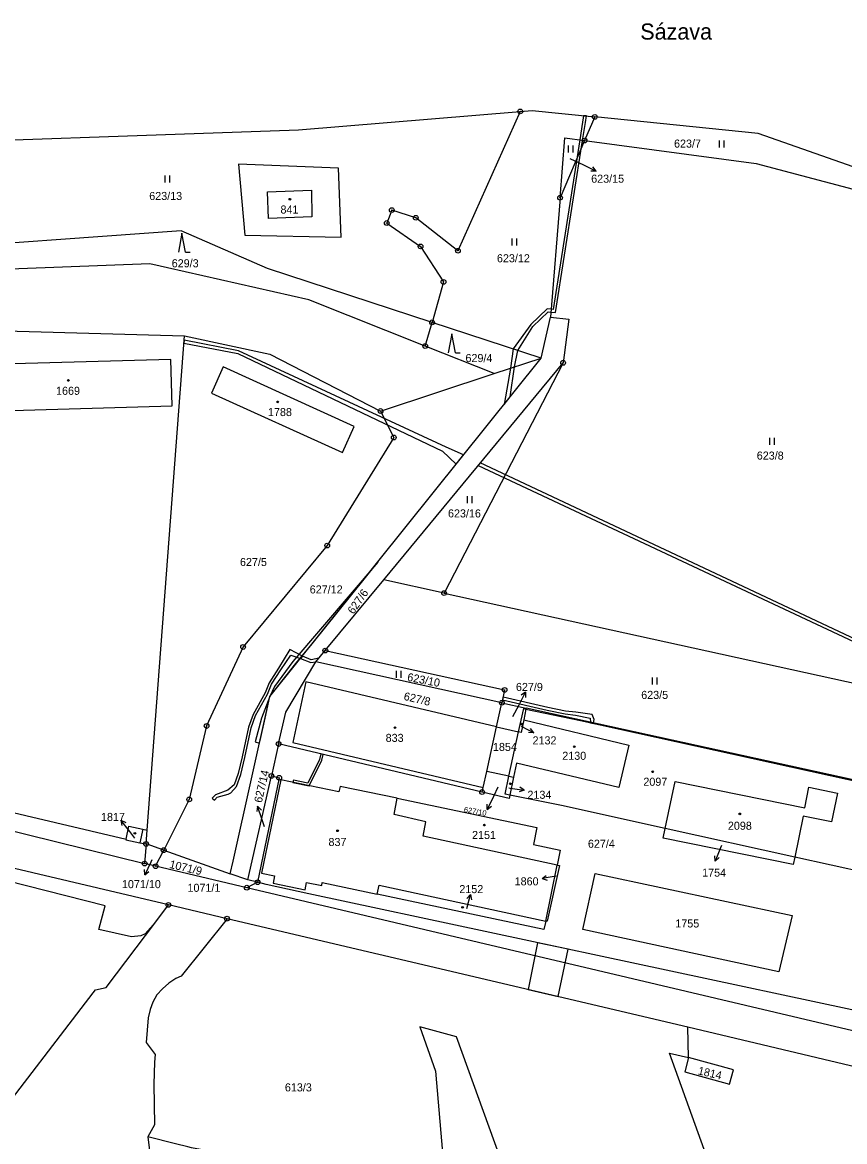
# Model space of a CAD drawing. Extents: x -680203 to -673936, y -1102717 to -1093650.
# Drawn here: x -678140.7 to -677967, y -1098628.2 to -1098391.9 of the extents above; entities that cross this region are included whole.
import ezdxf

# ---------------------------------------------------------------- set-up
doc = ezdxf.new("R2010")
doc.units = 0
for name, color, linetype in [('SOxx02xx_Koleje_param další_Popis10', 7, 'Continuous'), ('SOxx02xx_Staničení_Popis10', 7, 'Continuous'), ('SOxxxxxx_Koleje_hlavní_body_Popis10', 7, 'Continuous'), ('SOxxxxxx_Koleje_LN_parametry_Popis10', 7, 'Continuous'), ('SOxxxxxx_Koleje_param další_Popis10', 7, 'Continuous'), ('SOxxxxxx_Osa_bod_P', 7, 'Continuous'), ('SOxxxxxx_Staničení_Popis10', 7, 'Continuous'), ('x_prac', 7, 'Continuous')]:
    doc.layers.add(name, color=color, linetype=linetype)

msp = doc.modelspace()

# ---------------------------------------------------------------- linework, layer by layer
at = {"layer": 'SOxx02xx_Koleje_param další_Popis10'}
for centre, radius in [((-678035.51, -1098410.66), 0.5), ((-678035.51, -1098410.66), 0.0303), ((-678019.76, -1098411.81), 0.5), ((-678019.76, -1098411.81), 0.0303), ((-678021.91, -1098416.82), 0.5), ((-678021.91, -1098416.82), 0.0303), ((-678027.1, -1098428.87), 0.5), ((-678027.1, -1098428.87), 0.0303), ((-678062.64, -1098431.48), 0.5), ((-678062.64, -1098431.48), 0.0303), ((-678063.72, -1098434.22), 0.5), ((-678063.72, -1098434.22), 0.0303), ((-678057.58, -1098433.12), 0.5), ((-678057.58, -1098433.12), 0.0303), ((-678056.57, -1098439.16), 0.5), ((-678056.57, -1098439.16), 0.0303), ((-678048.67, -1098440.07), 0.5), ((-678048.67, -1098440.07), 0.0303), ((-678051.72, -1098446.65), 0.5), ((-678051.72, -1098446.65), 0.0303), ((-678054.12, -1098455.19), 0.5), ((-678054.12, -1098455.19), 0.0303), ((-678055.58, -1098460.2), 0.5), ((-678055.58, -1098460.2), 0.0303), ((-678026.45, -1098463.74), 0.5), ((-678026.45, -1098463.74), 0.0303), ((-678065.02, -1098473.91), 0.5), ((-678065.02, -1098473.91), 0.0303), ((-678062.22, -1098479.5), 0.5), ((-678062.22, -1098479.5), 0.0303), ((-678076.29, -1098502.32), 0.5), ((-678076.29, -1098502.32), 0.0303), ((-678051.6, -1098512.36), 0.5), ((-678051.6, -1098512.36), 0.0303), ((-678094.05, -1098523.73), 0.5), ((-678094.05, -1098523.73), 0.0303), ((-678076.69, -1098524.48), 0.5), ((-678076.69, -1098524.48), 0.0303), ((-678038.8, -1098532.8), 0.5), ((-678038.8, -1098532.8), 0.0303), ((-678039.39, -1098535.51), 0.5), ((-678039.39, -1098535.51), 0.0303), ((-678101.77, -1098540.41), 0.5), ((-678101.77, -1098540.41), 0.0303), ((-678086.55, -1098544.21), 0.5), ((-678086.55, -1098544.21), 0.0303), ((-678088.07, -1098550.96), 0.5), ((-678088.07, -1098550.96), 0.0303), ((-678086.44, -1098551.35), 0.5), ((-678086.44, -1098551.35), 0.0303), ((-678043.57, -1098554.35), 0.5), ((-678043.57, -1098554.35), 0.0303), ((-678105.44, -1098555.92), 0.5), ((-678105.44, -1098555.92), 0.0303), ((-678114.55, -1098565.32), 0.5), ((-678114.55, -1098565.32), 0.0303), ((-678110.84, -1098566.63), 0.5), ((-678110.84, -1098566.63), 0.0303), ((-678114.86, -1098569.46), 0.5), ((-678114.86, -1098569.46), 0.0303), ((-678112.54, -1098570.01), 0.5), ((-678112.54, -1098570.01), 0.0303), ((-678093.27, -1098574.55), 0.5), ((-678090.99, -1098573.41), 0.5), ((-678090.99, -1098573.41), 0.0303), ((-678093.27, -1098574.55), 0.0303), ((-678109.84, -1098578.18), 0.5), ((-678109.84, -1098578.18), 0.0303), ((-678097.46, -1098581.09), 0.5), ((-678097.46, -1098581.09), 0.0303)]:
    msp.add_circle(centre, radius, dxfattribs=at)
at = {"layer": 'SOxx02xx_Staničení_Popis10'}
for p, q in [((-678025, -1098420.58), (-678022.17, -1098421.95)), ((-678022.17, -1098421.95), (-678019.47, -1098423.27)), ((-678019.47, -1098423.27), (-678020.15, -1098422.38)), ((-678019.47, -1098423.27), (-678020.59, -1098423.28)), ((-678035.74, -1098535.93), (-678034.38, -1098533.26)), ((-678034.38, -1098533.26), (-678035.28, -1098533.92)), ((-678034.38, -1098533.26), (-678034.39, -1098534.38)), ((-678037.04, -1098538.44), (-678035.74, -1098535.93)), ((-678035.31, -1098540.42), (-678032.66, -1098541.83)), ((-678032.66, -1098541.83), (-678033.31, -1098540.92)), ((-678032.66, -1098541.83), (-678033.78, -1098541.8)), ((-678041.17, -1098555.32), (-678042.49, -1098558.02)), ((-678040.23, -1098553.36), (-678041.17, -1098555.32)), ((-678037.89, -1098553.48), (-678037.64, -1098553.52)), ((-678037.64, -1098553.52), (-678034.68, -1098553.99)), ((-678034.68, -1098553.99), (-678035.74, -1098554.33)), ((-678034.68, -1098553.99), (-678035.59, -1098553.34)), ((-678090.99, -1098557.36), (-678091.15, -1098558.46)), ((-678090.06, -1098560.21), (-678090.99, -1098557.36)), ((-678090.99, -1098557.36), (-678090.2, -1098558.15)), ((-678042.49, -1098558.02), (-678042.5, -1098556.9)), ((-678042.49, -1098558.02), (-678041.6, -1098557.34)), ((-678118.02, -1098562.69), (-678119.87, -1098560.32)), ((-678119.87, -1098560.32), (-678118.86, -1098560.81)), ((-678119.87, -1098560.32), (-678119.65, -1098561.42)), ((-678089.56, -1098561.71), (-678090.06, -1098560.21)), ((-678116.96, -1098564.07), (-678118.02, -1098562.69)), ((-677993.23, -1098566.16), (-677994.31, -1098568.96)), ((-677993.02, -1098565.62), (-677993.23, -1098566.16)), ((-678113.53, -1098569.14), (-678114.85, -1098571.84)), ((-678113.32, -1098568.7), (-678113.53, -1098569.14)), ((-677994.31, -1098568.96), (-677994.41, -1098567.85)), ((-677994.31, -1098568.96), (-677993.48, -1098568.21)), ((-678114.85, -1098571.84), (-678114.86, -1098570.72)), ((-678114.85, -1098571.84), (-678113.96, -1098571.16)), ((-678030.91, -1098572.64), (-678030.01, -1098571.97)), ((-678027.95, -1098572.12), (-678030.91, -1098572.64)), ((-678030.91, -1098572.64), (-678029.83, -1098572.96)), ((-678046.77, -1098578.91), (-678046.04, -1098576)), ((-678046.04, -1098576), (-678046.77, -1098576.85)), ((-678046.04, -1098576), (-678045.8, -1098577.09))]:
    msp.add_line(p, q, dxfattribs=at)
at = {"layer": 'SOxxxxxx_Koleje_hlavní_body_Popis10'}
for p, q in [((-678025.33, -1098419.33), (-678025.33, -1098417.83)), ((-678024.33, -1098419.33), (-678024.33, -1098417.83)), ((-677993.39, -1098418.27), (-677993.39, -1098416.77)), ((-677992.39, -1098418.27), (-677992.39, -1098416.77)), ((-678110.54, -1098425.69), (-678110.54, -1098424.19)), ((-678109.54, -1098425.69), (-678109.54, -1098424.19)), ((-678106.97, -1098436.36), (-678107.72, -1098440.36)), ((-678106.22, -1098440.36), (-678106.97, -1098436.36)), ((-678037.21, -1098438.96), (-678037.21, -1098437.46)), ((-678036.21, -1098438.96), (-678036.21, -1098437.46)), ((-678106.22, -1098440.36), (-678105.22, -1098440.36)), ((-678049.96, -1098457.6), (-678050.71, -1098461.6)), ((-678049.21, -1098461.6), (-678049.96, -1098457.6)), ((-678049.21, -1098461.6), (-678048.21, -1098461.6)), ((-677982.76, -1098481.04), (-677982.76, -1098479.54)), ((-677981.76, -1098481.04), (-677981.76, -1098479.54)), ((-678046.65, -1098493.39), (-678046.65, -1098491.89)), ((-678045.65, -1098493.39), (-678045.65, -1098491.89)), ((-678061.68, -1098530.25), (-678061.68, -1098528.75)), ((-678060.68, -1098530.25), (-678060.68, -1098528.75)), ((-678007.57, -1098531.64), (-678007.57, -1098530.14)), ((-678006.57, -1098531.64), (-678006.57, -1098530.14))]:
    msp.add_line(p, q, dxfattribs=at)
at = {"layer": 'SOxxxxxx_Koleje_LN_parametry_Popis10'}
for points in [[(-678028.99, -1098452.41), (-678029.81, -1098452.33), (-678033.3, -1098455.68), (-678036.97, -1098460.79), (-678037.54, -1098464.84), (-678038.92, -1098472.52), (-678037.64, -1098470.93), (-678036.69, -1098464.56), (-678036.01, -1098461.1), (-678032.84, -1098456.06), (-678029.59, -1098452.95), (-678029.04, -1098453.01), (-678028.03, -1098453.11), (-678022.33, -1098416.77), (-678021.74, -1098413.02), (-678021.52, -1098411.62), (-678022.13, -1098411.56), (-678022.34, -1098412.92), (-678022.93, -1098416.69), (-678028.53, -1098452.45)], [(-678095.2, -1098461.79), (-678051.92, -1098482.42), (-678049.03, -1098485.14), (-678047.47, -1098483.19), (-678051.15, -1098481.53), (-678095.02, -1098461.21), (-678106.54, -1098458.97), (-678106.59, -1098459.59)], [(-678043.94, -1098484.88), (-678044.39, -1098485.43), (-677940.01, -1098534.34), (-677929.85, -1098539.39), (-677930.26, -1098540.25), (-677918.73, -1098554.74), (-677918.31, -1098553.71), (-677929.45, -1098538.91), (-677939.75, -1098533.8)], [(-678079.44, -1098523.06), (-678065.62, -1098505.82), (-678083.53, -1098526.81), (-678087.42, -1098532.05), (-678088.38, -1098534.21), (-678082.95, -1098527.2)], [(-678081.53, -1098525.67), (-678084.18, -1098524.29), (-678086.58, -1098528.23), (-678088.58, -1098531.3), (-678089.43, -1098533.43), (-678091.96, -1098537.96), (-678092.95, -1098540.64), (-678094.28, -1098546.91), (-678095.13, -1098550.45), (-678095.98, -1098552.82), (-678097.3, -1098553.96), (-678099.89, -1098554.93), (-678100.56, -1098555.63), (-678100.12, -1098556.05), (-678099.55, -1098555.45), (-678097.21, -1098554.78), (-678096.67, -1098554.52), (-678095.47, -1098553.18), (-678094.55, -1098550.63), (-678093.7, -1098547.05), (-678092.37, -1098540.8), (-678091.42, -1098538.22), (-678088.89, -1098533.69), (-678088.04, -1098531.58), (-678086.08, -1098528.55), (-678083.98, -1098525.44), (-678081.92, -1098526.16)], [(-678081.53, -1098525.67), (-678081.92, -1098526.16), (-678079.76, -1098527.04), (-678078.68, -1098526.88), (-678078.03, -1098526.1), (-678079.7, -1098526.42)], [(-678089.39, -1098538.73), (-678088.38, -1098534.21), (-678090.16, -1098538.78), (-678091.49, -1098543.73), (-678090.58, -1098544.03), (-678090.45, -1098543.44)], [(-678039.26, -1098534.9), (-678029.82, -1098537.1), (-678026.05, -1098537.86), (-678023.83, -1098538.11), (-678020.77, -1098538.76), (-678020.63, -1098539.63), (-678020.06, -1098539.75), (-678019.89, -1098539.05), (-678020.33, -1098538.01), (-678023.75, -1098537.51), (-678025.95, -1098537.26), (-678029.7, -1098536.52), (-678039.13, -1098534.32)], [(-678020.63, -1098539.63), (-678020.66, -1098539.74), (-678020.1, -1098539.86), (-678020.06, -1098539.75)], [(-678077.64, -1098546.31), (-678077.9, -1098547.47), (-678080.37, -1098552.46), (-678083.42, -1098551.86), (-678083.52, -1098552.31), (-678080.09, -1098553.02), (-678077.42, -1098547.63), (-678077.15, -1098546.43)], [(-678025.41, -1098587.55), (-678031.86, -1098586.17), (-678033.86, -1098596.04), (-678027.53, -1098597.52)]]:
    msp.add_lwpolyline(points, close=True, dxfattribs=at)
at = {"layer": 'SOxxxxxx_Koleje_param další_Popis10'}
for centre in [(-678084.18, -1098429.19), (-678130.97, -1098467.46), (-678086.75, -1098471.98), (-678061.96, -1098540.75), (-678035.23, -1098540.01), (-678024.09, -1098544.78), (-678007.53, -1098550.08), (-678037.61, -1098552.61), (-677989.13, -1098558.96), (-678074.1, -1098562.54), (-678043.08, -1098561.34), (-678116.93, -1098563.09), (-678047.7, -1098578.68)]:
    msp.add_circle(centre, 0.175, dxfattribs=at)
at = {"layer": 'SOxxxxxx_Staničení_Popis10'}
for p, q in [((-678088.9, -1098427.66), (-678079.6, -1098427.3)), ((-678088.68, -1098433.29), (-678088.9, -1098427.66)), ((-678079.6, -1098427.3), (-678079.51, -1098432.93)), ((-678079.51, -1098432.93), (-678088.68, -1098433.29)), ((-678115.25, -1098562.2), (-678115.89, -1098565.11))]:
    msp.add_line(p, q, dxfattribs=at)
at = {"layer": 'x_prac'}
for p, q in [((-678019.76, -1098411.81), (-678021.91, -1098416.82)), ((-678021.91, -1098416.82), (-678027.1, -1098428.87)), ((-678027.1, -1098428.87), (-678029.13, -1098454.1)), ((-678055.58, -1098460.2), (-678054.12, -1098455.19)), ((-678031.06, -1098462.72), (-678054.12, -1098455.19)), ((-678031.06, -1098462.72), (-678029.13, -1098454.1)), ((-678114.33, -1098562.4), (-678106.47, -1098458.03)), ((-678040.99, -1098465.97), (-678055.58, -1098460.2)), ((-678040.99, -1098465.97), (-678031.06, -1098462.72)), ((-678064.35, -1098509.56), (-678026.45, -1098463.74)), ((-678026.45, -1098463.74), (-678051.6, -1098512.36)), ((-678065.02, -1098473.91), (-678040.99, -1098465.97)), ((-678076.69, -1098524.48), (-678064.35, -1098509.56)), ((-678051.6, -1098512.36), (-678064.35, -1098509.56)), ((-678078.68, -1098526.88), (-678076.69, -1098524.48)), ((-678039.39, -1098535.51), (-678078.68, -1098526.88)), ((-678277.02, -1098529.56), (-678114.86, -1098569.46)), ((-678109.84, -1098578.18), (-678300.06, -1098533.48)), ((-678040.51, -1098540.56), (-678039.39, -1098535.51)), ((-678039.39, -1098535.51), (-678034.27, -1098536.63)), ((-678034.31, -1098536.83), (-678034.75, -1098539.08)), ((-678034.27, -1098536.63), (-678034.31, -1098536.83)), ((-678042.56, -1098549.99), (-678040.51, -1098540.56)), ((-678040.51, -1098540.56), (-678035.85, -1098541.66)), ((-678037.89, -1098551.02), (-678035.85, -1098541.66)), ((-678086.55, -1098544.21), (-678088.07, -1098550.96)), ((-678043.57, -1098554.35), (-678086.55, -1098544.21)), ((-678043.34, -1098553.39), (-678042.56, -1098549.99)), ((-678037.89, -1098551.02), (-678042.56, -1098549.99)), ((-678093.03, -1098572.92), (-678088.07, -1098550.96)), ((-678037.89, -1098551.02), (-678036.9, -1098551.24)), ((-678036.9, -1098551.24), (-678037.7, -1098555)), ((-678043.57, -1098554.35), (-678043.34, -1098553.39)), ((-678114.55, -1098565.32), (-678114.33, -1098562.4)), ((-677977.53, -1098568.1), (-678004.9, -1098562.04)), ((-678114.55, -1098565.32), (-678114.86, -1098569.46)), ((-678110.84, -1098566.63), (-678114.55, -1098565.32)), ((-678112.54, -1098570.01), (-678110.84, -1098566.63)), ((-678110.84, -1098566.63), (-678096.77, -1098571.6)), ((-678112.54, -1098570.01), (-678114.86, -1098569.46)), ((-678093.27, -1098574.55), (-678112.54, -1098570.01)), ((-678093.03, -1098572.92), (-678096.77, -1098571.6)), ((-678030.12, -1098581.59), (-678027.68, -1098569.76)), ((-678090.99, -1098573.41), (-678093.27, -1098574.55)), ((-678090.99, -1098573.41), (-678093.03, -1098572.92)), ((-678112.53, -1098581.75), (-678109.84, -1098578.18)), ((-678097.46, -1098581.09), (-678109.84, -1098578.18)), ((-678000.09, -1098603.97), (-678097.46, -1098581.09)), ((-678114.17, -1098627.18), (-678113.43, -1098633.5))]:
    msp.add_line(p, q, dxfattribs=at)
for points in [[(-678306.32, -1098408.04), (-678253.09, -1098423.9), (-678236.27, -1098430.07), (-678206.99, -1098442.49), (-678179.76, -1098455.98), (-678106.47, -1098458.03)], [(-678210.77, -1098416.98), (-678178.69, -1098417.89), (-678082.38, -1098414.58), (-678035.51, -1098410.66)], [(-678035.51, -1098410.66), (-678048.67, -1098440.07), (-678057.58, -1098433.12), (-678062.64, -1098431.48), (-678063.72, -1098434.22), (-678056.57, -1098439.16), (-678051.72, -1098446.65), (-678054.12, -1098455.19)], [(-678035.51, -1098410.66), (-678033.02, -1098410.45), (-678019.76, -1098411.81)], [(-678055.58, -1098460.2), (-678080.19, -1098450.47), (-678113.78, -1098442.87), (-678159.97, -1098444.62), (-678177.58, -1098442.88), (-678199.03, -1098433.22), (-678221.91, -1098421.54), (-678233.4, -1098412.76)], [(-677584.48, -1098549.87), (-677605.52, -1098533.88), (-677647.21, -1098518.64), (-677686.84, -1098505.25), (-677761.44, -1098493.96), (-677801.65, -1098488.07), (-677924.79, -1098436.5), (-677985.27, -1098415.33), (-678019.76, -1098411.81)], [(-678054.12, -1098455.19), (-678088.87, -1098443.83), (-678107.12, -1098435.86), (-678165.91, -1098440.12), (-678210.77, -1098416.98)], [(-678027.1, -1098428.87), (-678026.08, -1098416.27), (-678021.91, -1098416.82)], [(-678021.91, -1098416.82), (-677985.69, -1098421.63), (-677925.54, -1098437.56), (-677895.3, -1098451.98), (-677875.74, -1098468.42), (-677894.34, -1098508.65), (-677929.91, -1098498.45), (-677939.57, -1098508.2)], [(-678073.31, -1098437.22), (-678073.88, -1098422.65), (-678095.03, -1098421.79), (-678093.66, -1098436.79), (-678073.31, -1098437.22)], [(-678029.13, -1098454.1), (-678025.23, -1098454.55), (-678026.45, -1098463.74)], [(-678106.47, -1098458.03), (-678088.42, -1098461.94), (-678065.02, -1098473.91)], [(-678109.32, -1098463.06), (-678152.86, -1098464.26), (-678152.64, -1098474.08), (-678109.05, -1098472.84), (-678109.32, -1098463.06)], [(-678096.77, -1098571.6), (-678096.17, -1098568.95), (-678088.38, -1098534.21), (-678031.06, -1098462.72)], [(-678100.77, -1098470.11), (-678073.09, -1098482.69), (-678070.6, -1098477.19), (-678098.3, -1098464.61), (-678100.77, -1098470.11)], [(-678065.02, -1098473.91), (-678062.22, -1098479.5), (-678076.29, -1098502.32), (-678094.05, -1098523.73), (-678101.77, -1098540.41), (-678105.44, -1098555.92), (-678110.84, -1098566.63)], [(-678051.6, -1098512.36), (-677931.31, -1098538.76), (-677945.92, -1098605.28)], [(-678076.69, -1098524.48), (-678038.8, -1098532.8), (-678039.39, -1098535.51)], [(-678086.55, -1098544.21), (-678085.03, -1098537.47), (-678078.68, -1098526.88)], [(-678040.51, -1098540.56), (-678080.78, -1098531.09), (-678083.55, -1098543.89), (-678043.34, -1098553.39)], [(-678035.85, -1098541.66), (-678034.78, -1098536.73), (-678034.31, -1098536.83)], [(-678034.31, -1098536.83), (-678022.8, -1098539.27), (-677958.23, -1098553.5), (-677962.15, -1098571.51), (-677977.53, -1098568.1)], [(-677963.6, -1098588.98), (-677957.78, -1098553.43), (-678034.27, -1098536.63)], [(-678034.75, -1098539.08), (-678012.58, -1098544.45), (-678014.68, -1098553.41), (-678036.27, -1098548.29), (-678036.9, -1098551.24)], [(-678034.75, -1098539.08), (-678035.28, -1098541.79), (-678035.85, -1098541.66)], [(-678196.54, -1098546.01), (-678191.1, -1098547.29), (-678118.78, -1098564.33)], [(-678088.07, -1098550.96), (-678086.44, -1098551.35), (-678090.99, -1098573.41)], [(-678061.48, -1098555.66), (-678073.58, -1098553.18), (-678073.84, -1098554.31), (-678086.06, -1098551.78), (-678090.14, -1098571.47), (-678087.43, -1098572.06), (-678087.73, -1098573.6), (-678080.96, -1098575.02), (-678080.63, -1098573.46), (-678077.46, -1098574.11), (-678077.32, -1098573.48), (-678065.71, -1098575.92)], [(-678037.7, -1098555), (-678038.71, -1098554.8), (-678037.89, -1098551.02)], [(-678004.9, -1098562.04), (-678002.81, -1098552.11), (-677975.4, -1098557.67), (-677974.53, -1098553.36), (-677968.5, -1098554.58), (-677969.74, -1098560.66), (-677975.76, -1098559.43), (-677977.53, -1098568.1)], [(-678037.7, -1098555), (-678037.85, -1098555.7), (-678043.57, -1098554.35)], [(-678004.9, -1098562.04), (-678026.79, -1098557.19), (-678037.7, -1098555)], [(-678027.68, -1098569.76), (-678056.04, -1098563.65), (-678055.43, -1098560.67), (-678062.16, -1098559.08), (-678061.48, -1098555.66)], [(-678061.48, -1098555.66), (-678032.01, -1098561.84), (-678032.73, -1098565.44), (-678027.04, -1098566.65), (-678027.68, -1098569.76)], [(-678118.78, -1098564.33), (-678118.17, -1098561.54), (-678115.25, -1098562.2), (-678114.33, -1098562.4)], [(-677977.53, -1098568.1), (-677977.84, -1098569.65), (-678005.33, -1098564.07), (-678004.9, -1098562.04)], [(-678118.78, -1098564.33), (-678118.81, -1098564.46), (-678115.89, -1098565.11), (-678114.55, -1098565.32)], [(-678112.53, -1098581.75), (-678114.72, -1098584.29), (-678115.66, -1098584.72), (-678117.63, -1098584.92), (-678124.55, -1098583.4), (-678123.18, -1098578.39), (-678169, -1098566.76), (-678170.31, -1098571.67), (-678175.19, -1098570.34), (-678175.8, -1098572.67), (-678176.38, -1098572.53)], [(-678027.68, -1098569.76), (-678027.24, -1098569.86), (-678029.82, -1098581.65), (-678030.12, -1098581.59)], [(-677980.88, -1098592.29), (-678022.27, -1098583.38), (-678019.71, -1098571.52), (-677978.09, -1098580.45), (-677980.88, -1098592.29)], [(-677965.45, -1098600.33), (-678080.18, -1098575.87), (-678089.17, -1098573.85), (-678090.99, -1098573.41)], [(-678065.71, -1098575.92), (-678065.31, -1098574.03), (-678030.12, -1098581.59)], [(-677878.34, -1098625.27), (-677938.96, -1098610.97), (-678093.27, -1098574.55)], [(-678030.12, -1098581.59), (-678030.49, -1098583.38), (-678065.71, -1098575.92)], [(-678097.46, -1098581.09), (-678107.11, -1098593.2), (-678108.3, -1098593.7), (-678109.78, -1098594.7), (-678111.12, -1098595.87), (-678112.26, -1098597.15), (-678113.13, -1098598.72), (-678113.72, -1098600.3), (-678114.13, -1098602.05), (-678114.54, -1098607.24), (-678112.65, -1098609.75), (-678112.75, -1098611.38), (-678112.89, -1098616.06), (-678112.77, -1098624.6), (-678114.17, -1098627.18)], [(-678186.06, -1098609.58), (-678182.05, -1098611.97), (-678156.12, -1098627.4), (-678148.13, -1098625.87), (-678125.72, -1098596.72), (-678125.27, -1098596.14), (-678122.99, -1098595.63), (-678112.53, -1098581.75)], [(-678034.74, -1098645.46), (-678035.74, -1098642.68), (-678036.56, -1098640.42), (-678038.89, -1098633.98), (-678039.7, -1098631.73), (-678048.98, -1098606.05), (-678056.69, -1098603.92), (-678053.43, -1098613.28), (-678050.12, -1098651.71), (-678048.42, -1098651.09), (-678048.58, -1098650.46), (-678034.74, -1098645.46)], [(-677980.58, -1098674.37), (-677981.63, -1098671.49), (-678004, -1098609.5), (-677999.93, -1098610.4), (-678000.09, -1098603.97)], [(-677654.52, -1098749.03), (-677773.95, -1098665.5), (-677779.02, -1098662.17), (-677783.75, -1098659.63), (-677788.11, -1098656.97), (-677881.28, -1098632.2), (-678000.09, -1098603.97)], [(-678000.76, -1098613.43), (-677991.31, -1098616.03), (-677990.47, -1098613), (-677999.93, -1098610.4), (-678000.76, -1098613.43)], [(-678109, -1098640.37), (-678107.57, -1098639.67), (-678104.15, -1098638), (-678104.08, -1098637.96), (-678095.8, -1098634.47), (-678096.16, -1098631.08), (-678104.97, -1098629.45), (-678105.75, -1098629.26), (-678108.32, -1098628.63), (-678114.17, -1098627.18)]]:
    msp.add_lwpolyline(points, dxfattribs=at)

# ---------------------------------------------------------------- texts
at = {"layer": 'SOxx02xx_Staničení_Popis10'}
msp.add_text('Sázava', height=3.4, dxfattribs=at).set_placement((-678010.15, -1098395.5))
at = {"layer": 'SOxxxxxx_Osa_bod_P'}
for s, p in [('623/7', (-678003.02, -1098418.3)), ('623/15', (-678020.52, -1098425.71)), ('623/13', (-678113.89, -1098429.36)), ('841', (-678086.16, -1098432.22)), ('629/3', (-678109.14, -1098443.57)), ('623/12', (-678040.43, -1098442.51)), ('629/4', (-678047.08, -1098463.58)), ('1669', (-678133.58, -1098470.49)), ('1788', (-678088.8, -1098474.98)), ('623/8', (-677985.54, -1098484.17)), ('623/16', (-678050.77, -1098496.38)), ('627/5', (-678094.72, -1098506.64)), ('627/12', (-678079.98, -1098512.43)), ('627/9', (-678036.42, -1098533.02)), ('623/5', (-678009.95, -1098534.7)), ('833', (-678063.94, -1098543.77)), ('2132', (-678032.91, -1098544.3)), ('1854', (-678041.27, -1098545.68)), ('2130', (-678026.63, -1098547.55)), ('2097', (-678009.5, -1098553.03)), ('2134', (-678033.99, -1098555.78)), ('1817', (-678124.08, -1098560.46)), ('2098', (-677991.64, -1098562.32)), ('837', (-678076.02, -1098565.75)), ('2151', (-678045.69, -1098564.27)), ('627/4', (-678021.21, -1098566.12)), ('1754', (-677997.08, -1098572.23)), ('1071/10', (-678119.66, -1098574.65)), ('1071/1', (-678105.81, -1098575.42)), ('2152', (-678048.38, -1098575.7)), ('1860', (-678036.69, -1098574.06)), ('1755', (-678002.74, -1098582.95)), ('613/3', (-678085.23, -1098617.56))]:
    msp.add_text(s, height=1.7, dxfattribs=at).set_placement(p)
for s, height, rotation, p in [('627/6', 1.7, 55, (-678070.75, -1098516.93)), ('623/10', 1.7, 349, (-678059.48, -1098530.86)), ('627/8', 1.7, 347, (-678060.24, -1098534.88)), ('627/14', 1.7, 77, (-678090.12, -1098556.73)), ('627/10', 1.139, 350, (-678047.48, -1098558.57)), ('1071/9', 1.7, 347, (-678109.74, -1098570.36)), ('1814', 1.7, 347, (-677998.08, -1098613.94))]:
    msp.add_text(s, height=height, rotation=rotation, dxfattribs=at).set_placement(p)

doc.saveas('drawing.dxf')
